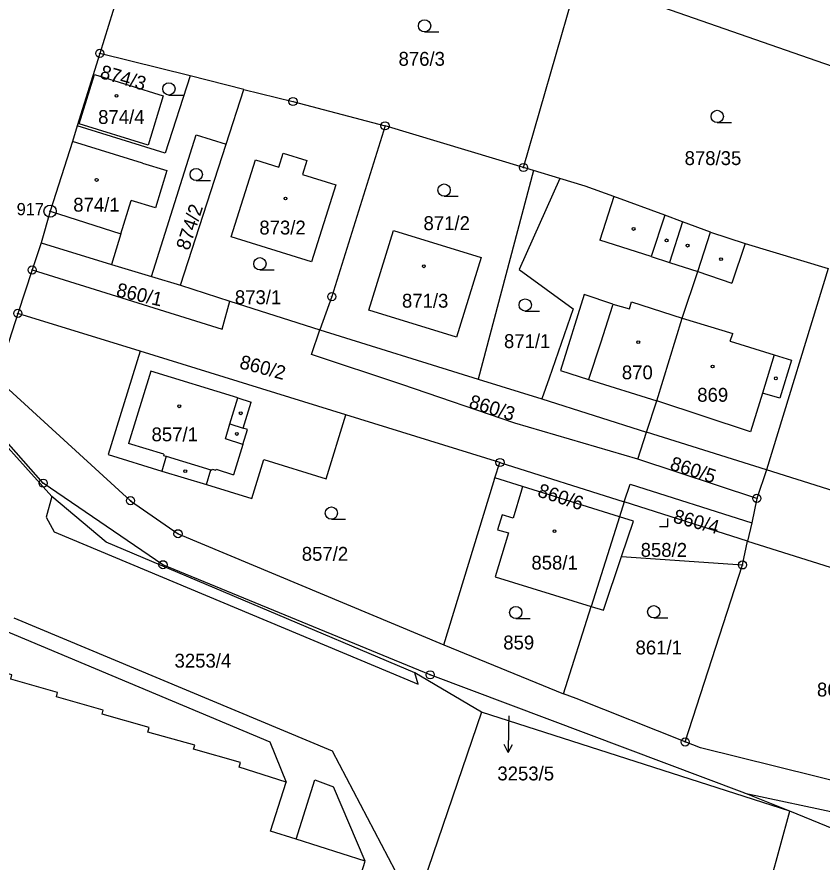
# Model space of a CAD drawing. Extents: x -733394 to -722299, y -1082822 to -1075049.
# Drawn here: x -727903.3 to -727804.6, y -1079687.4 to -1079583.8 of the extents above; entities that cross this region are included whole.
import ezdxf

# ---------------------------------------------------------------- set-up
doc = ezdxf.new("R2010")
doc.units = 0
for name, color, linetype in [('Hranice parcel', 7, 'Continuous'), ('Parcelní čísla', 7, 'Continuous'), ('Pop  PČ popisy', 7, 'Continuous'), ('Vnitřní kresba', 7, 'Continuous'), ('Značky bodu BP', 7, 'Continuous'), ('Značky budov', 7, 'Continuous'), ('Značky kultur', 7, 'Continuous')]:
    doc.layers.add(name, color=color, linetype=linetype)

msp = doc.modelspace()

# ---------------------------------------------------------------- linework, layer by layer
at = {"layer": 'Hranice parcel'}
for p, q in [((-727889.77, -1079577.33), (-727893.16, -1079588.3)), ((-727841.2, -1079602.29), (-727834.49, -1079578.95)), ((-727893.16, -1079588.3), (-727895.93, -1079597.18)), ((-727882.07, -1079591.06), (-727893.16, -1079588.3)), ((-727875.48, -1079592.71), (-727882.07, -1079591.06)), ((-727877.65, -1079599.41), (-727875.48, -1079592.71)), ((-727841.2, -1079602.29), (-727858.18, -1079597.18)), ((-727883.24, -1079616.71), (-727877.65, -1079599.41)), ((-727839.99, -1079602.65), (-727841.2, -1079602.29)), ((-727839.99, -1079602.65), (-727846.77, -1079628.24)), ((-727836.76, -1079603.62), (-727839.99, -1079602.65)), ((-727900.34, -1079611.51), (-727901.45, -1079614.85)), ((-727803.85, -1079614.67), (-727811.41, -1079639.33)), ((-727901.45, -1079614.85), (-727903.21, -1079620.17)), ((-727886.82, -1079615.65), (-727883.24, -1079616.71)), ((-727883.24, -1079616.71), (-727877.22, -1079618.69)), ((-727877.22, -1079618.69), (-727866.16, -1079622.18)), ((-727903.21, -1079620.17), (-727905.8, -1079628.18)), ((-727888.22, -1079624.8), (-727903.21, -1079620.17)), ((-727866.16, -1079622.18), (-727846.77, -1079628.24)), ((-727862.97, -1079632.61), (-727888.22, -1079624.8)), ((-727846.77, -1079628.24), (-727838.95, -1079630.66)), ((-727838.95, -1079630.66), (-727826.1, -1079634.71)), ((-727844.08, -1079638.45), (-727862.97, -1079632.61)), ((-727827.18, -1079638.02), (-727826.1, -1079634.71)), ((-727811.41, -1079639.33), (-727826.1, -1079634.71)), ((-727844.72, -1079640.34), (-727844.08, -1079638.45)), ((-727844.08, -1079638.45), (-727828.86, -1079643.27)), ((-727812.58, -1079642.84), (-727827.18, -1079638.02)), ((-727811.41, -1079639.33), (-727812.58, -1079642.84)), ((-727841.31, -1079641.4), (-727844.72, -1079640.34)), ((-727829.42, -1079645.1), (-727841.31, -1079641.4)), ((-727828.86, -1079643.27), (-727829.42, -1079645.1)), ((-727813.71, -1079648.07), (-727828.86, -1079643.27)), ((-727812.58, -1079642.84), (-727813.19, -1079645.83)), ((-727813.19, -1079645.83), (-727813.71, -1079648.07)), ((-727814.34, -1079651), (-727813.71, -1079648.07)), ((-727813.71, -1079648.07), (-727788.39, -1079656.09)), ((-727829.17, -1079649.97), (-727814.34, -1079651)), ((-727821.37, -1079672.7), (-727814.34, -1079651)), ((-727836.28, -1079666.8), (-727832.88, -1079656.08)), ((-727850.95, -1079660.78), (-727836.28, -1079666.8)), ((-727808.53, -1079681.18), (-727846.35, -1079669.03)), ((-727850.51, -1079834.68), (-727808.53, -1079681.18))]:
    msp.add_line(p, q, dxfattribs=at)
for points in [[(-727831.68, -1079579.98), (-727804.29, -1079589.56), (-727789.72, -1079594.57)], [(-727887.24, -1079599.56), (-727895.68, -1079596.94), (-727893.8, -1079590.88), (-727885.37, -1079593.49), (-727887.24, -1079599.56)], [(-727882.07, -1079591.06), (-727885.14, -1079600.52), (-727895.93, -1079597.18)], [(-727875.48, -1079592.71), (-727869.47, -1079594.2), (-727858.18, -1079597.18)], [(-727895.93, -1079597.18), (-727896.52, -1079599.09), (-727899.25, -1079607.64), (-727900.34, -1079611.51)], [(-727858.18, -1079597.18), (-727864.71, -1079618.12), (-727866.16, -1079622.18)], [(-727886.82, -1079615.65), (-727881.35, -1079598.3), (-727877.65, -1079599.41)], [(-727868.31, -1079603.16), (-727864.21, -1079604.4), (-727867.2, -1079613.85), (-727877.05, -1079610.78), (-727874.08, -1079601.35), (-727871.19, -1079602.25), (-727870.65, -1079600.52), (-727867.77, -1079601.43), (-727868.31, -1079603.16)], [(-727836.76, -1079603.62), (-727841.73, -1079614.79), (-727835.12, -1079619.6), (-727838.07, -1079628.12), (-727838.95, -1079630.66)], [(-727818.27, -1079610.22), (-727821.68, -1079608.96), (-727823.88, -1079608.15), (-727830.11, -1079605.86), (-727833.64, -1079604.56), (-727836.76, -1079603.62)], [(-727857.15, -1079610.02), (-727846.4, -1079613.33), (-727849.4, -1079623.08), (-727860.15, -1079619.77), (-727857.15, -1079610.02)], [(-727826.1, -1079634.71), (-727824.84, -1079630.87), (-727821.73, -1079620.76), (-727819.83, -1079615.02), (-727818.27, -1079610.22)], [(-727818.27, -1079610.22), (-727814, -1079611.62), (-727803.85, -1079614.67)], [(-727900.34, -1079611.51), (-727891.72, -1079614.19), (-727886.82, -1079615.65)], [(-727901.45, -1079614.85), (-727878.16, -1079622.12), (-727877.22, -1079618.69)], [(-727827.18, -1079638.02), (-727842.24, -1079633.63), (-727856.11, -1079628.88), (-727867.2, -1079625.22), (-727866.16, -1079622.18)], [(-727888.22, -1079624.8), (-727892.14, -1079637.47), (-727885.54, -1079639.49), (-727880.08, -1079641.16), (-727874.5, -1079642.87), (-727873.03, -1079638.08), (-727865.39, -1079640.44), (-727862.97, -1079632.61)], [(-727905.8, -1079628.18), (-727889.39, -1079643.13), (-727883.56, -1079647.18), (-727850.95, -1079660.78)], [(-727846.35, -1079669.03), (-727854.53, -1079664.23), (-727892.37, -1079648.23), (-727899.03, -1079642.63), (-727905.52, -1079635.44), (-727907.43, -1079633), (-727909.12, -1079631.41), (-727909.82, -1079629.91)], [(-727808.53, -1079681.18), (-727814.05, -1079678.96), (-727852.64, -1079664.47), (-727885.41, -1079650.98), (-727900.1, -1079640.98), (-727907.36, -1079632.77)], [(-727785.27, -1079645.61), (-727788.04, -1079646.68), (-727811.41, -1079639.33)], [(-727850.95, -1079660.78), (-727844.85, -1079640.77), (-727844.72, -1079640.34)], [(-727841.31, -1079641.4), (-727841.44, -1079641.83), (-727842.48, -1079645.26), (-727843.83, -1079644.85), (-727844.38, -1079646.68), (-727843.04, -1079647.08), (-727844.67, -1079652.45), (-727832.88, -1079656.08)], [(-727828.86, -1079643.27), (-727828.1, -1079641.1), (-727813.19, -1079645.83)], [(-727829.17, -1079649.97), (-727827.72, -1079645.63), (-727829.42, -1079645.1)], [(-727832.88, -1079656.08), (-727831.37, -1079656.55), (-727829.17, -1079649.97)], [(-727862.52, -1079693.43), (-727860.63, -1079687.31), (-727869.07, -1079684.63), (-727872.22, -1079683.63), (-727870.31, -1079677.62), (-727876.08, -1079675.78), (-727875.9, -1079675.21), (-727881.65, -1079673.58), (-727881.52, -1079673.1), (-727887.27, -1079671.48), (-727887.11, -1079670.93), (-727892.87, -1079669.31), (-727892.73, -1079668.8), (-727898.48, -1079667.17), (-727898.33, -1079666.63), (-727904.08, -1079665), (-727903.93, -1079664.47), (-727909.69, -1079662.85)], [(-727821.37, -1079672.7), (-727834.74, -1079667.37), (-727836.28, -1079666.8)], [(-727846.35, -1079669.03), (-727852.89, -1079688.19), (-727879.17, -1079773.66), (-727882.13, -1079779.17), (-727884.31, -1079782.3), (-727887.4, -1079784.05), (-727890.61, -1079784.52), (-727897.06, -1079783.69), (-727919.97, -1079776.74), (-727921.9, -1079776.73)], [(-727795.89, -1079679.28), (-727819.51, -1079673.44), (-727821.37, -1079672.7)], [(-727779.48, -1079693.02), (-727780.05, -1079692.82), (-727808.53, -1079681.18)]]:
    msp.add_lwpolyline(points, dxfattribs=at)
at = {"layer": 'Pop  PČ popisy'}
for p, q in [((-727843, -1079669.5), (-727843.02, -1079671.01)), ((-727843.02, -1079671.01), (-727843.07, -1079674.01)), ((-727843.07, -1079674.01), (-727843.56, -1079673)), ((-727843.07, -1079674.01), (-727842.55, -1079673.02))]:
    msp.add_line(p, q, dxfattribs=at)
at = {"layer": 'Vnitřní kresba'}
for p, q in [((-727887.9, -1079601.76), (-727896.52, -1079599.09)), ((-727887.9, -1079601.76), (-727884.95, -1079602.64)), ((-727884.95, -1079602.64), (-727886.31, -1079607.25)), ((-727890.56, -1079610.43), (-727889.31, -1079606.34)), ((-727886.31, -1079607.25), (-727889.31, -1079606.34)), ((-727830.11, -1079605.86), (-727831.83, -1079611.2)), ((-727899.25, -1079607.64), (-727890.56, -1079610.43)), ((-727823.88, -1079608.15), (-727825.54, -1079613.2)), ((-727821.68, -1079608.96), (-727823.29, -1079613.92)), ((-727890.56, -1079610.43), (-727891.72, -1079614.19)), ((-727825.54, -1079613.2), (-727831.83, -1079611.2)), ((-727814, -1079611.62), (-727815.63, -1079616.45)), ((-727825.54, -1079613.2), (-727823.29, -1079613.92)), ((-727823.29, -1079613.92), (-727819.83, -1079615.02)), ((-727819.83, -1079615.02), (-727815.63, -1079616.45)), ((-727828.21, -1079619.63), (-727827.95, -1079618.75)), ((-727827.95, -1079618.75), (-727821.73, -1079620.76)), ((-727830.28, -1079619.2), (-727831.77, -1079623.81)), ((-727830.23, -1079619.04), (-727830.28, -1079619.2)), ((-727830.23, -1079619.04), (-727828.21, -1079619.63)), ((-727821.73, -1079620.76), (-727815.51, -1079622.65)), ((-727815.86, -1079623.58), (-727815.51, -1079622.65)), ((-727831.77, -1079623.81), (-727833.22, -1079628.27)), ((-727815.86, -1079623.58), (-727810.44, -1079625.25)), ((-727810.44, -1079625.25), (-727811.89, -1079629.93)), ((-727810.44, -1079625.25), (-727808.34, -1079625.9)), ((-727808.34, -1079625.9), (-727809.78, -1079630.58)), ((-727886.89, -1079627.26), (-727889.63, -1079636.11)), ((-727876.21, -1079630.54), (-727886.89, -1079627.26)), ((-727833.22, -1079628.27), (-727824.84, -1079630.87)), ((-727811.89, -1079629.93), (-727813.35, -1079634.67)), ((-727809.78, -1079630.58), (-727811.89, -1079629.93)), ((-727877.19, -1079633.72), (-727876.21, -1079630.54)), ((-727876.21, -1079630.54), (-727874.58, -1079631.04)), ((-727875.56, -1079634.23), (-727874.58, -1079631.04)), ((-727813.35, -1079634.67), (-727824.84, -1079630.87)), ((-727877.75, -1079635.55), (-727877.19, -1079633.72)), ((-727877.19, -1079633.72), (-727875.56, -1079634.23)), ((-727875.6, -1079636.24), (-727875.03, -1079634.39)), ((-727875.03, -1079634.39), (-727875.56, -1079634.23)), ((-727885.29, -1079637.42), (-727889.63, -1079636.11)), ((-727875.6, -1079636.24), (-727877.75, -1079635.55)), ((-727875.6, -1079636.24), (-727876.74, -1079639.94)), ((-727885.29, -1079637.42), (-727885.34, -1079637.59)), ((-727885, -1079637.69), (-727885.54, -1079639.49)), ((-727885.34, -1079637.59), (-727885, -1079637.69)), ((-727885, -1079637.69), (-727879.53, -1079639.35)), ((-727880.08, -1079641.16), (-727879.53, -1079639.35)), ((-727879.53, -1079639.35), (-727879.42, -1079639.38)), ((-727879.42, -1079639.38), (-727879.39, -1079639.26)), ((-727879.39, -1079639.26), (-727878.94, -1079639.4)), ((-727878.94, -1079639.4), (-727878.9, -1079639.28)), ((-727878.9, -1079639.28), (-727876.74, -1079639.94)), ((-727899.03, -1079642.63), (-727899.72, -1079645.16)), ((-727899.72, -1079645.16), (-727898.74, -1079646.94)), ((-727829.42, -1079645.1), (-727832.88, -1079656.08)), ((-727898.74, -1079646.94), (-727854.1, -1079665.6)), ((-727903.7, -1079657.5), (-727864.65, -1079673.8)), ((-727905.77, -1079658.64), (-727872.29, -1079672.68)), ((-727854.1, -1079665.6), (-727854.53, -1079664.23)), ((-727872.29, -1079672.68), (-727870.31, -1079677.62)), ((-727864.65, -1079673.8), (-727856.95, -1079688.51)), ((-727869.07, -1079684.63), (-727866.77, -1079677.34)), ((-727866.77, -1079677.34), (-727864.51, -1079678.19)), ((-727860.63, -1079687.31), (-727864.51, -1079678.19)), ((-727814.05, -1079678.96), (-727782.07, -1079685.82))]:
    msp.add_line(p, q, dxfattribs=at)
msp.add_lwpolyline([(-727830.23, -1079619.04), (-727833.74, -1079617.86), (-727836.67, -1079627.18), (-727833.22, -1079628.27)], dxfattribs=at)
at = {"layer": 'Značky bodu BP'}
for centre, radius in [((-727893.16, -1079588.3), 0.5), ((-727893.16, -1079588.3), 0.0303), ((-727869.47, -1079594.2), 0.5), ((-727869.47, -1079594.2), 0.0303), ((-727858.18, -1079597.18), 0.5), ((-727858.18, -1079597.18), 0.0303), ((-727841.2, -1079602.29), 0.5), ((-727841.2, -1079602.29), 0.0303), ((-727899.25, -1079607.64), 0.75), ((-727899.25, -1079607.64), 0.03), ((-727901.45, -1079614.85), 0.5), ((-727901.45, -1079614.85), 0.0303), ((-727864.71, -1079618.12), 0.5), ((-727864.71, -1079618.12), 0.0303), ((-727903.21, -1079620.17), 0.5), ((-727903.21, -1079620.17), 0.0303), ((-727844.08, -1079638.45), 0.5), ((-727844.08, -1079638.45), 0.0303), ((-727900.1, -1079640.98), 0.5), ((-727900.1, -1079640.98), 0.0303), ((-727889.39, -1079643.13), 0.5), ((-727812.58, -1079642.84), 0.5), ((-727889.39, -1079643.13), 0.0303), ((-727812.58, -1079642.84), 0.0303), ((-727883.56, -1079647.18), 0.5), ((-727883.56, -1079647.18), 0.0303), ((-727885.41, -1079650.98), 0.5), ((-727885.41, -1079650.98), 0.0303), ((-727814.34, -1079651), 0.5), ((-727814.34, -1079651), 0.0303), ((-727852.64, -1079664.47), 0.5), ((-727852.64, -1079664.47), 0.0303), ((-727821.37, -1079672.7), 0.5), ((-727821.37, -1079672.7), 0.0303)]:
    msp.add_circle(centre, radius, dxfattribs=at)
at = {"layer": 'Značky budov'}
for centre in [(-727891.1, -1079593.5), (-727893.54, -1079603.81), (-727870.38, -1079606.09), (-727827.69, -1079609.82), (-727823.65, -1079611.22), (-727821.07, -1079611.86), (-727816.97, -1079613.52), (-727853.42, -1079614.4), (-727827.12, -1079623.69), (-727818.01, -1079626.68), (-727810.26, -1079628.13), (-727883.41, -1079631.56), (-727875.88, -1079632.41), (-727876.35, -1079634.95), (-727882.67, -1079639.5), (-727837.39, -1079646.87)]:
    msp.add_circle(centre, 0.175, dxfattribs=at)
at = {"layer": 'Značky kultur'}
for p, q in [((-727853.33, -1079585.67), (-727851.58, -1079585.67)), ((-727884.68, -1079593.41), (-727882.93, -1079593.41)), ((-727817.44, -1079596.78), (-727815.69, -1079596.78)), ((-727881.33, -1079603.9), (-727879.58, -1079603.9)), ((-727850.94, -1079605.8), (-727849.19, -1079605.8)), ((-727873.52, -1079614.84), (-727871.77, -1079614.84)), ((-727840.98, -1079619.89), (-727839.23, -1079619.89)), ((-727864.76, -1079645.39), (-727863.01, -1079645.39)), ((-727823.5, -1079646.31), (-727823.5, -1079645.31)), ((-727824.5, -1079646.31), (-727823.5, -1079646.31)), ((-727842.15, -1079657.58), (-727840.4, -1079657.58)), ((-727825.23, -1079657.49), (-727823.48, -1079657.49))]:
    msp.add_line(p, q, dxfattribs=at)
for centre in [(-727853.33, -1079584.92), (-727884.68, -1079592.66), (-727817.44, -1079596.03), (-727881.33, -1079603.15), (-727850.94, -1079605.05), (-727873.52, -1079614.09), (-727840.98, -1079619.14), (-727864.76, -1079644.64), (-727842.15, -1079656.83), (-727825.23, -1079656.74)]:
    msp.add_circle(centre, 0.75, dxfattribs=at)

# ---------------------------------------------------------------- texts
at = {"layer": 'Parcelní čísla'}
for s, p in [('876/3', (-727856.52, -1079589.82)), ('874/4', (-727893.36, -1079596.95)), ('878/35', (-727821.44, -1079601.99)), ('874/1', (-727896.41, -1079607.7)), ('871/2', (-727853.46, -1079609.96)), ('873/2', (-727873.59, -1079610.5)), ('873/1', (-727876.59, -1079619.04)), ('871/3', (-727856.1, -1079619.47)), ('871/1', (-727843.59, -1079624.42)), ('870', (-727829.14, -1079628.25)), ('869', (-727819.89, -1079631)), ('857/1', (-727886.81, -1079635.85)), ('857/2', (-727868.39, -1079650.49)), ('858/2', (-727826.83, -1079650.01)), ('858/1', (-727840.23, -1079651.57)), ('859', (-727843.68, -1079661.36)), ('861/1', (-727827.46, -1079661.97)), ('3253/4', (-727883.99, -1079663.59)), ('861/2', (-727805.21, -1079667.13)), ('3253/5', (-727844.4, -1079677.41))]:
    msp.add_text(s, height=1.7, dxfattribs=at).set_placement(p)
for s, rotation, p in [('874/3', 344, (-727893.24, -1079591.31)), ('874/2', 72, (-727882.23, -1079612.54)), ('860/1', 347, (-727891.24, -1079618.05)), ('860/2', 345, (-727876.13, -1079626.87)), ('860/3', 343, (-727848, -1079631.71)), ('860/5', 342, (-727823.35, -1079639.27)), ('860/6', 342, (-727839.59, -1079642.58)), ('860/4', 345, (-727822.96, -1079645.77))]:
    msp.add_text(s, height=1.7, rotation=rotation, dxfattribs=at).set_placement(p)
at = {"layer": 'Značky bodu BP'}
msp.add_text('917', height=1.5, dxfattribs=at).set_placement((-727903.35, -1079608.14))

doc.saveas('drawing.dxf')
